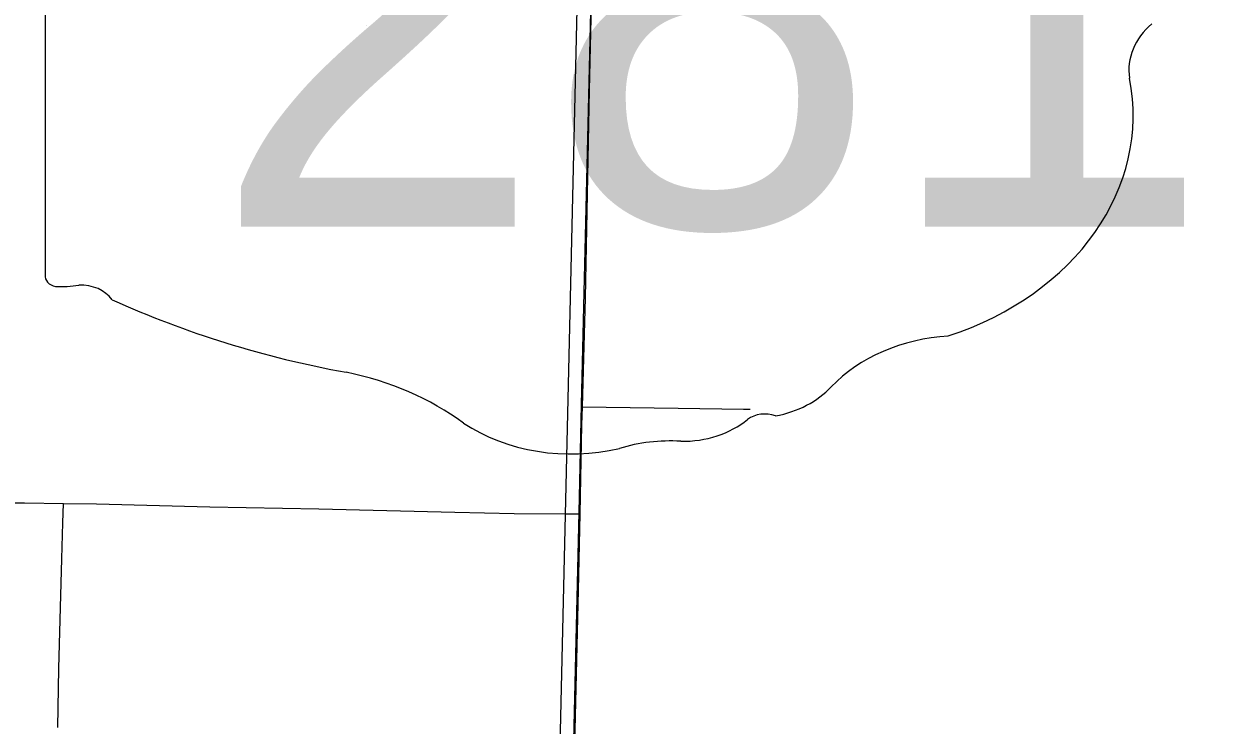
# Model space of a CAD drawing. Extents: x 0 to 34, y 0 to 22.
# Drawn here: x 8.2471 to 8.5975, y 19.4754 to 19.6812 of the extents above; entities that cross this region are included whole.
import ezdxf

# ---------------------------------------------------------------- set-up
doc = ezdxf.new("R2010")
doc.units = 0
for name, color, linetype in [('Default', 7, 'Continuous'), ('GM_X_City_Street', 7, 'Continuous'), ('GM_X_Section', 7, 'Continuous'), ('GM_X_State_Location', 7, 'Continuous'), ('GM_X_State_Route', 7, 'Continuous'), ('GM_X_State_Shield', 7, 'Continuous'), ('GM_X_Township_Road', 7, 'Continuous')]:
    doc.layers.add(name, color=color, linetype=linetype)

msp = doc.modelspace()

# ---------------------------------------------------------------- linework, layer by layer
at = {"layer": 'Default'}
msp.add_lwpolyline([(8.9, 19.34664), (8.9, 20.34966), (8.42502, 20.36371), (8.40181, 19.35912)], close=True, dxfattribs=at)
msp.add_lwpolyline([(8.65627, 18.35229), (8.66135, 18.72949), (8.70782, 18.72877), (8.72118, 19.21258), (8.60444, 19.16628), (8.59745, 19.235), (8.58905, 19.30954), (8.40349, 19.25518), (8.40797, 19.44989), (8.41, 19.5379), (8.41068, 19.56935), (8.41775, 19.86621), (8.10919, 19.8726), (8.11172, 19.98042)], dxfattribs=at)
at = {"layer": 'GM_X_City_Street'}
for points in [[(8.04207, 19.54402), (8.06696, 19.54391), (8.08376, 19.54378), (8.10988, 19.54309), (8.13787, 19.54258), (8.15363, 19.54208), (8.15714, 19.54198), (8.1789, 19.54149), (8.19072, 19.54138), (8.20999, 19.54082), (8.22925, 19.54062), (8.2473, 19.54061), (8.25873, 19.54045), (8.26846, 19.54032), (8.30172, 19.53945), (8.33363, 19.53882), (8.3736, 19.53786), (8.39093, 19.53751), (8.40585, 19.53739), (8.41023, 19.53735)], [(8.25703, 19.47467), (8.25735, 19.49203), (8.25823, 19.52419), (8.25855, 19.53472), (8.25873, 19.54045)]]:
    msp.add_lwpolyline(points, dxfattribs=at)
at = {"layer": 'GM_X_Section'}
msp.add_lwpolyline([(7.47924, 20.38842), (8.42502, 20.36371), (8.40181, 19.35912), (7.45332, 19.38122)], close=True, dxfattribs=at)
at = {"layer": 'GM_X_State_Route'}
msp.add_lwpolyline([(8.41798, 19.86566), (8.41759, 19.85317), (8.41663, 19.82333), (8.41502, 19.75059), (8.41299, 19.66171), (8.41182, 19.60079), (8.41092, 19.5688), (8.41076, 19.5635), (8.41023, 19.53735), (8.40977, 19.51501), (8.40823, 19.44936), (8.40787, 19.43359), (8.40681, 19.39008), (8.40663, 19.37937)], dxfattribs=at)
at = {"layer": 'GM_X_State_Shield'}
msp.add_line((8.2534, 19.80767), (8.2534, 19.60755), dxfattribs=at)
for centre, major_axis, start_param, end_param in [((8.59613, 19.66758), (0.0248, 0), 2.387724, 3.262537), ((8.48516, 19.65427), (0.08742, 0), 5.101752, 6.440018), ((8.25721, 19.60712), (0.00385, 0), 3.00124, 4.508301), ((8.2578, 19.62759), (0.0294, 0), 4.665946, 4.897461), ((8.26381, 19.59601), (0.0106, 0), 0.519207, 1.627899), ((8.39764, 19.77581), (0.2524, 0), 4.195997, 4.488961), ((8.52203, 19.55137), (0.04788, 0), 1.647645, 2.488434), ((8.32239, 19.51765), (0.07897, 0), 0.823519, 1.323587), ((8.46136, 19.58816), (0.02824, 0), 4.937069, 5.64225), ((8.46457, 19.56065), (0.00752, 0), 1.147584, 2.315152), ((8.4078, 19.59502), (0.05011, 0), 4.026481, 4.996735), ((8.44042, 19.58003), (0.0267, 0), 4.691044, 5.507374), ((8.43676, 19.52583), (0.04118, 0), 1.495662, 1.94098)]:
    msp.add_ellipse(centre, major_axis=major_axis, ratio=0.8, start_param=start_param, end_param=end_param, dxfattribs=at)
at = {"layer": 'GM_X_Township_Road'}
msp.add_lwpolyline([(8.41092, 19.5688), (8.41797, 19.5687), (8.43905, 19.56839), (8.45821, 19.56808), (8.46021, 19.56805)], dxfattribs=at)

# ---------------------------------------------------------------- texts
at = {"layer": 'GM_X_State_Location'}
msp.add_text('281', height=0.000189, rotation=0, dxfattribs=at).set_placement((8.34763, 19.68053))
at = {"layer": 'GM_X_State_Shield'}
msp.add_text('281', height=0.131836, dxfattribs=at).set_placement((8.30197, 19.62167))

doc.saveas('drawing.dxf')
